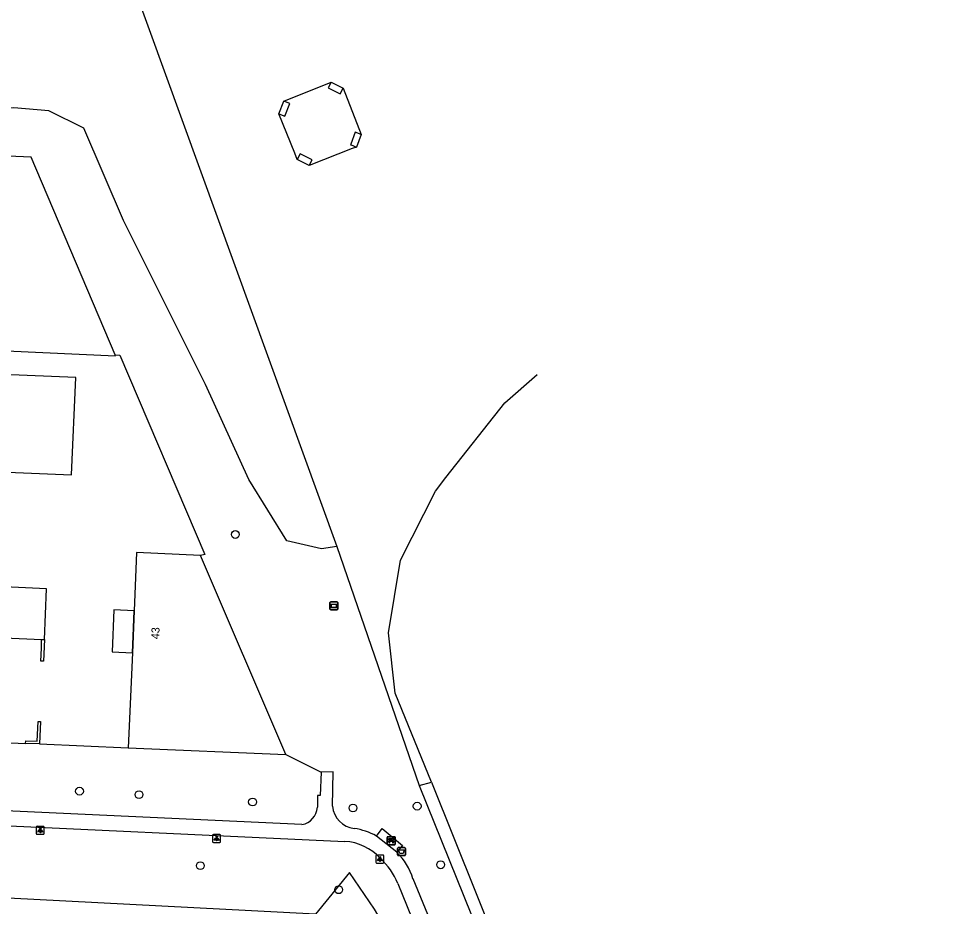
# Model space of a CAD drawing. Extents: x 162990 to 165007, y 383433 to 384336.
# Drawn here: x 164867.8 to 164984, y 383899.3 to 384010.2 of the extents above; entities that cross this region are included whole.
import ezdxf

# ---------------------------------------------------------------- set-up
doc = ezdxf.new("R2010")
doc.units = 0
for name, color, linetype in [('IMGEO_Afvalbak', 7, 'Continuous'), ('IMGEO_Bank', 7, 'Continuous'), ('IMGEO_Boom', 7, 'Continuous'), ('IMGEO_Gemengd_bos', 7, 'Continuous'), ('IMGEO_Groenvoorziening', 7, 'Continuous'), ('IMGEO_Hoogspanningsmast', 7, 'Continuous'), ('IMGEO_Lichtpunt', 7, 'Continuous'), ('IMGEO_Muur', 7, 'Continuous'), ('IMGEO_Pand', 7, 'Continuous'), ('IMGEO_Pand_nummerreeks', 7, 'Continuous'), ('IMGEO_Pand_overbouw', 7, 'Continuous'), ('IMGEO_Verklikker', 7, 'Continuous'), ('IMGEO_Voetpad_halfverhard', 7, 'Continuous'), ('IMGEO_Voetpad_open', 7, 'Continuous'), ('IMGEO_Waterloop', 7, 'Continuous')]:
    doc.layers.add(name, color=color, linetype=linetype)

msp = doc.modelspace()

# ---------------------------------------------------------------- linework, layer by layer
at = {"layer": 'IMGEO_Afvalbak'}
for p, q in [((164915.16, 383905.7), (164915.16, 383906.5)), ((164915.16, 383906.5), (164915.16, 383905.7)), ((164915.26, 383906.6), (164916.05, 383906.6)), ((164916.05, 383906.6), (164915.26, 383906.6)), ((164916.15, 383906.5), (164916.15, 383905.7)), ((164916.15, 383905.7), (164916.15, 383906.5)), ((164916.05, 383905.6), (164915.26, 383905.6)), ((164915.26, 383905.6), (164916.05, 383905.6))]:
    msp.add_line(p, q, dxfattribs=at)
msp.add_lwpolyline([(164915.3, 383906.32), (164916.01, 383906.32), (164915.86, 383905.85), (164915.45, 383905.85), (164915.3, 383906.32)], dxfattribs=at)
for centre, start, end in [((164915.26, 383906.5), 90, 180), ((164915.26, 383906.5), 90, 180), ((164916.05, 383906.5), 0, 90), ((164916.05, 383906.5), 360, 90), ((164915.26, 383905.7), 180, 270), ((164915.26, 383905.7), 180, 270), ((164916.05, 383905.7), 270, 0), ((164916.05, 383905.7), 270, 0)]:
    msp.add_arc(centre, 0.1, start, end, dxfattribs=at)
at = {"layer": 'IMGEO_Bank'}
for p, q in [((164913.87, 383907.04), (164913.87, 383907.88)), ((164913.87, 383907.88), (164913.87, 383907.04)), ((164913.95, 383907.96), (164914.79, 383907.96)), ((164914.79, 383907.96), (164913.95, 383907.96)), ((164914.18, 383907.47), (164914.18, 383907.58)), ((164914.57, 383907.36), (164914.18, 383907.36)), ((164914.51, 383907.58), (164914.23, 383907.58)), ((164914.23, 383907.58), (164914.23, 383907.47)), ((164914.23, 383907.46), (164914.51, 383907.46)), ((164914.52, 383907.47), (164914.52, 383907.58)), ((164914.56, 383907.58), (164914.56, 383907.47)), ((164914.87, 383907.89), (164914.87, 383907.05)), ((164914.87, 383907.05), (164914.87, 383907.89)), ((164914.8, 383906.96), (164913.96, 383906.96)), ((164913.96, 383906.96), (164914.8, 383906.96))]:
    msp.add_line(p, q, dxfattribs=at)
for points in [[(164914.12, 383907.36), (164913.98, 383907.36), (164914.09, 383907.46), (164914.18, 383907.46)], [(164914.18, 383907.58), (164914.09, 383907.58), (164914.09, 383907.74), (164914.65, 383907.74), (164914.65, 383907.58), (164914.57, 383907.58)], [(164914.17, 383907.36), (164914.17, 383907.15), (164914.13, 383907.15), (164914.13, 383907.36)], [(164914.57, 383907.46), (164914.65, 383907.46), (164914.77, 383907.36), (164914.63, 383907.36)], [(164914.62, 383907.36), (164914.62, 383907.15), (164914.58, 383907.15), (164914.58, 383907.36)]]:
    msp.add_lwpolyline(points, dxfattribs=at)
for centre, radius, start, end in [((164913.95, 383907.89), 0.0779, 92.4484, 184.2845), ((164913.95, 383907.89), 0.0779, 92.4484, 184.2845), ((164914.12, 383907.35), 0.00671, 2.8957, 87.1043), ((164914.18, 383907.35), 0.00671, 92.8957, 177.1043), ((164914.18, 383907.58), 0.00671, 2.8957, 87.1043), ((164914.18, 383907.47), 0.00671, 272.8957, 357.1043), ((164914.23, 383907.58), 0.00671, 92.8957, 177.1043), ((164914.23, 383907.47), 0.00671, 182.8957, 267.1043), ((164914.51, 383907.58), 0.00671, 2.8957, 87.1043), ((164914.51, 383907.47), 0.00671, 272.8957, 357.1043), ((164914.57, 383907.58), 0.00671, 92.8957, 177.1043), ((164914.57, 383907.47), 0.00671, 182.8957, 267.1043), ((164914.57, 383907.35), 0.00671, 2.8957, 87.1043), ((164914.63, 383907.35), 0.00671, 92.8957, 177.1043), ((164914.8, 383907.89), 0.0779, 2.4484, 94.2845), ((164914.8, 383907.89), 0.0779, 2.4484, 94.2845), ((164913.95, 383907.04), 0.0779, 182.4484, 274.2845), ((164913.95, 383907.04), 0.0779, 182.4484, 274.2845), ((164914.8, 383907.04), 0.0779, 272.4484, 4.2845), ((164914.8, 383907.04), 0.0779, 272.4484, 4.2845)]:
    msp.add_arc(centre, radius, start, end, dxfattribs=at)
at = {"layer": 'IMGEO_Boom'}
for centre in [(164894.91, 383945.73), (164875.44, 383913.65), (164882.88, 383913.22), (164897.06, 383912.31), (164909.6, 383911.56), (164917.62, 383911.78), (164920.56, 383904.46), (164890.53, 383904.34), (164907.81, 383901.34)]:
    msp.add_circle(centre, 0.489, dxfattribs=at)
at = {"layer": 'IMGEO_Gemengd_bos'}
for points in [[(164881.93, 384014.94), (164907.59, 383944.23)], [(164900.96, 383999.86), (164906.86, 384002.24)], [(164908.36, 384001.48), (164910.64, 383995.71)], [(164902.63, 383992.58), (164902.32, 383993.37), (164900.35, 383998.29)], [(164910.03, 383994.14), (164909.52, 383993.94), (164904.13, 383991.82)], [(164919.42, 383914.77), (164914.87, 383925.9), (164914.05, 383933.45), (164915.52, 383942.53), (164919.89, 383951.16), (164921.22, 383952.84), (164928.59, 383962.19), (164932.6, 383965.72)], [(164907.59, 383944.23), (164917.87, 383914.38)]]:
    msp.add_lwpolyline(points, dxfattribs=at)
at = {"layer": 'IMGEO_Groenvoorziening'}
for points in [[(164907.59, 383944.23), (164905.68, 383943.93), (164901.35, 383944.95), (164896.58, 383952.6), (164891.17, 383964.46), (164880.94, 383984.98), (164875.99, 383996.5), (164871.61, 383998.68), (164867.23, 383999.04), (164859.4, 383998.53), (164843.37, 383999.17), (164843.99, 384009.52)], [(164879.88, 383968.18), (164880.5, 383968.13), (164891.11, 383943.23), (164890.56, 383943.1)], [(164856.77, 383920.16), (164868.71, 383919.63)], [(164870.46, 383919.55), (164881.53, 383919.06)], [(164901.2, 383918.23), (164905.61, 383916.04)], [(164926.97, 383864.69), (164914.22, 383895.68), (164912.27, 383898.91), (164909.18, 383903.49), (164904.9, 383898.3), (164858.5, 383900.72), (164858.6, 383909.72)]]:
    msp.add_lwpolyline(points, dxfattribs=at)
at = {"layer": 'IMGEO_Hoogspanningsmast'}
for points in [[(164906.86, 384002.24), (164906.5, 384001.53), (164908, 384000.77), (164908.36, 384001.48)], [(164906.86, 384002.24), (164908.36, 384001.48)], [(164900.35, 383998.29), (164901.1, 383998.01), (164901.7, 383999.58), (164900.96, 383999.86)], [(164900.35, 383998.29), (164900.96, 383999.86)], [(164910.64, 383995.71), (164909.89, 383996), (164909.32, 383994.5), (164909.29, 383994.42), (164909.36, 383994.4), (164910.03, 383994.14)], [(164910.64, 383995.71), (164910.03, 383994.14)], [(164904.13, 383991.82), (164904.49, 383992.53), (164902.99, 383993.29), (164902.63, 383992.58)], [(164904.13, 383991.82), (164902.63, 383992.58)]]:
    msp.add_lwpolyline(points, dxfattribs=at)
at = {"layer": 'IMGEO_Lichtpunt'}
for p, q in [((164870.04, 383909.17), (164870.04, 383908.36)), ((164870.04, 383909.17), (164870.04, 383908.36)), ((164870.94, 383909.26), (164870.14, 383909.26)), ((164870.94, 383909.26), (164870.14, 383909.26)), ((164871.04, 383908.36), (164871.04, 383909.17)), ((164871.04, 383908.36), (164871.04, 383909.17)), ((164870.14, 383908.27), (164870.94, 383908.27)), ((164870.14, 383908.27), (164870.94, 383908.27)), ((164892.07, 383908.14), (164892.07, 383907.33)), ((164892.07, 383908.14), (164892.07, 383907.33)), ((164892.97, 383908.23), (164892.16, 383908.23)), ((164892.97, 383908.23), (164892.16, 383908.23)), ((164892.16, 383907.24), (164892.97, 383907.24)), ((164892.16, 383907.24), (164892.97, 383907.24)), ((164893.06, 383907.33), (164893.06, 383908.14)), ((164893.06, 383907.33), (164893.06, 383908.14)), ((164912.46, 383905.58), (164912.46, 383904.78)), ((164912.46, 383905.58), (164912.46, 383904.78)), ((164913.36, 383905.68), (164912.55, 383905.68)), ((164913.36, 383905.68), (164912.55, 383905.68)), ((164913.46, 383904.78), (164913.46, 383905.58)), ((164913.46, 383904.78), (164913.46, 383905.58)), ((164912.55, 383904.68), (164913.36, 383904.68)), ((164912.55, 383904.68), (164913.36, 383904.68))]:
    msp.add_line(p, q, dxfattribs=at)
for points in [[(164870.42, 383908.83), (164870.45, 383908.81), (164870.27, 383908.54), (164870.23, 383908.57), (164870.42, 383908.83)], [(164870.52, 383908.79), (164870.57, 383908.79), (164870.57, 383908.46), (164870.52, 383908.46), (164870.52, 383908.79)], [(164870.63, 383908.81), (164870.67, 383908.83), (164870.85, 383908.57), (164870.81, 383908.54), (164870.63, 383908.81)], [(164892.44, 383907.8), (164892.48, 383907.77), (164892.29, 383907.51), (164892.25, 383907.54), (164892.44, 383907.8)], [(164892.54, 383907.75), (164892.59, 383907.75), (164892.59, 383907.43), (164892.54, 383907.43), (164892.54, 383907.75)], [(164892.65, 383907.77), (164892.69, 383907.8), (164892.88, 383907.54), (164892.84, 383907.51), (164892.65, 383907.77)], [(164912.83, 383905.25), (164912.87, 383905.22), (164912.69, 383904.96), (164912.65, 383904.99), (164912.83, 383905.25)], [(164912.94, 383905.2), (164912.98, 383905.2), (164912.98, 383904.88), (164912.94, 383904.88), (164912.94, 383905.2)], [(164913.05, 383905.22), (164913.08, 383905.25), (164913.27, 383904.98), (164913.23, 383904.96), (164913.05, 383905.22)]]:
    msp.add_lwpolyline(points, dxfattribs=at)
for centre in [(164870.54, 383908.97), (164892.57, 383907.94), (164912.96, 383905.38)]:
    msp.add_circle(centre, 0.0994, dxfattribs=at)
for centre, start, end in [((164870.14, 383909.17), 90, 180), ((164870.14, 383909.17), 90, 180), ((164870.94, 383909.17), 0, 90), ((164870.94, 383909.17), 0, 90), ((164870.14, 383908.36), 180, 270), ((164870.14, 383908.36), 180, 270), ((164870.94, 383908.36), 270, 0), ((164870.94, 383908.36), 270, 360), ((164892.16, 383908.14), 90, 180), ((164892.16, 383908.14), 90, 180), ((164892.16, 383907.33), 180, 270), ((164892.16, 383907.33), 180, 270), ((164892.97, 383908.14), 0, 90), ((164892.97, 383908.14), 0, 90), ((164892.97, 383907.33), 270, 0), ((164892.97, 383907.33), 270, 360), ((164912.55, 383905.58), 90, 180), ((164912.55, 383905.58), 90, 180), ((164913.36, 383905.58), 0, 90), ((164913.36, 383905.58), 0, 90), ((164912.55, 383904.78), 180, 270), ((164912.55, 383904.78), 180, 270), ((164913.36, 383904.78), 270, 0), ((164913.36, 383904.78), 270, 360)]:
    msp.add_arc(centre, 0.0946, start, end, dxfattribs=at)
at = {"layer": 'IMGEO_Muur'}
for points in [[(164871.05, 383932.59), (164870.93, 383929.91), (164870.61, 383929.92), (164870.68, 383931.52), (164870.71, 383932.61)], [(164868.71, 383919.63), (164868.73, 383919.95), (164870.15, 383919.92), (164870.27, 383922.36), (164870.59, 383922.35), (164870.46, 383919.55)], [(164870.46, 383919.55), (164868.71, 383919.63)]]:
    msp.add_lwpolyline(points, dxfattribs=at)
at = {"layer": 'IMGEO_Pand'}
for points in [[(164879.88, 383968.18), (164869.4, 383992.88), (164855.82, 383993.45), (164855.75, 383993.55), (164855.42, 383993.41)], [(164855.42, 383993.41), (164866.05, 383968.53), (164866.33, 383968.67), (164879.93, 383968.06), (164879.88, 383968.18)], [(164851.39, 383954.15), (164874.46, 383953.17), (164874.97, 383965.33), (164850.61, 383966.35), (164850.2, 383956.37), (164850.61, 383956.33), (164851.39, 383954.15)], [(164890.56, 383943.1), (164882.58, 383943.46), (164882.25, 383936.2), (164882.05, 383930.95), (164881.53, 383919.06)], [(164901.2, 383918.23), (164890.56, 383943.1)], [(164871.05, 383932.59), (164871.3, 383938.95), (164861.6, 383939.39), (164855.97, 383939.64), (164852.32, 383939.81), (164852.21, 383937.4), (164852.02, 383932.95), (164849.58, 383933.05), (164849.55, 383932.53), (164849.44, 383929.9), (164850.7, 383929.85), (164850.57, 383926.75), (164851.82, 383926.69), (164851.69, 383923.57), (164852.94, 383923.52), (164852.77, 383920.36)], [(164856.77, 383920.16), (164857.26, 383932.13), (164857.31, 383933.21), (164861.43, 383933.02), (164870.71, 383932.61)], [(164870.71, 383932.61), (164871.05, 383932.59)], [(164881.53, 383919.06), (164901.2, 383918.23)]]:
    msp.add_lwpolyline(points, dxfattribs=at)
at = {"layer": 'IMGEO_Pand_overbouw'}
msp.add_lwpolyline([(164882.25, 383936.2), (164879.74, 383936.31), (164879.51, 383931.06), (164882.05, 383930.95)], close=True, dxfattribs=at)
at = {"layer": 'IMGEO_Verklikker'}
for p, q in [((164906.72, 383936.41), (164906.72, 383937.21)), ((164906.72, 383937.21), (164906.72, 383936.41)), ((164906.82, 383937.31), (164907.61, 383937.31)), ((164907.61, 383937.31), (164906.82, 383937.31)), ((164907.61, 383936.31), (164906.82, 383936.31)), ((164906.82, 383936.31), (164907.61, 383936.31)), ((164907.71, 383937.21), (164907.71, 383936.41)), ((164907.71, 383936.41), (164907.71, 383937.21))]:
    msp.add_line(p, q, dxfattribs=at)
for points in [[(164906.82, 383937.04), (164907.6, 383937.04), (164907.6, 383936.58), (164906.82, 383936.58), (164906.82, 383937.04)], [(164906.88, 383936.98), (164906.88, 383936.64), (164907.54, 383936.64), (164907.54, 383936.98), (164906.88, 383936.98)]]:
    msp.add_lwpolyline(points, dxfattribs=at)
for centre, start, end in [((164906.82, 383937.21), 90, 180), ((164906.82, 383937.21), 90, 180), ((164906.82, 383936.41), 180, 270), ((164906.82, 383936.41), 180, 270), ((164907.61, 383937.21), 0, 90), ((164907.61, 383937.21), 360, 90), ((164907.61, 383936.41), 270, 0), ((164907.61, 383936.41), 270, 0)]:
    msp.add_arc(centre, 0.1, start, end, dxfattribs=at)
at = {"layer": 'IMGEO_Voetpad_halfverhard'}
for points in [[(164905.61, 383916.04), (164905.52, 383913.1), (164905.17, 383913.11), (164905.16, 383911.64)], [(164907.04, 383911.77), (164907.13, 383916.06), (164905.61, 383916.04)], [(164903.22, 383909.49), (164851.77, 383911.85)], [(164858.6, 383909.72), (164908.6, 383907.38)], [(164983.98, 383734.34), (164982.87, 383734.52), (164982.06, 383735.06), (164981.52, 383736.46), (164981.32, 383736.96), (164976.35, 383750), (164974.22, 383755.58), (164974, 383757.02), (164973.77, 383763.04), (164973.43, 383764.71), (164960.6, 383796.61), (164958.86, 383800.81), (164957.1, 383805.09), (164938.99, 383849.36), (164935.04, 383859.04), (164932.43, 383865.42), (164917.1, 383902.7)], [(164915.21, 383902.11), (164931.22, 383862.61)]]:
    msp.add_lwpolyline(points, dxfattribs=at)
for centre, radius, start, end in [((164902.83, 383911.8), 2.34, 279.7163, 356.0001), ((164910.09, 383912.04), 3.06, 184.9636, 263.7634), ((164908.36, 383900.33), 8.78, 61.6004, 80.8383), ((164908.14, 383900.73), 6.67, 43.2155, 86.0227), ((164906.29, 383898.27), 9.72, 23.3062, 46.3196), ((164909.91, 383900.56), 7.5, 16.5677, 46.6029)]:
    msp.add_arc(centre, radius, start, end, dxfattribs=at)
at = {"layer": 'IMGEO_Voetpad_open'}
for points in [[(164912.54, 383908.05), (164913.26, 383908.98), (164915.8, 383906.86), (164915.07, 383906.02)], [(164915.07, 383906.02), (164912.54, 383908.05)]]:
    msp.add_lwpolyline(points, dxfattribs=at)
at = {"layer": 'IMGEO_Waterloop'}
for points in [[(164917.87, 383914.38), (164919.42, 383914.77)], [(164917.87, 383914.38), (164940.28, 383858.86), (164940.95, 383859.09), (164941.66, 383859.33)], [(164919.42, 383914.77), (164941.66, 383859.33)]]:
    msp.add_lwpolyline(points, dxfattribs=at)

# ---------------------------------------------------------------- texts
at = {"layer": 'IMGEO_Pand_nummerreeks'}
msp.add_text('43', height=1, rotation=87.8272, dxfattribs=at).set_placement((164885.39, 383932.63))

doc.saveas('drawing.dxf')
